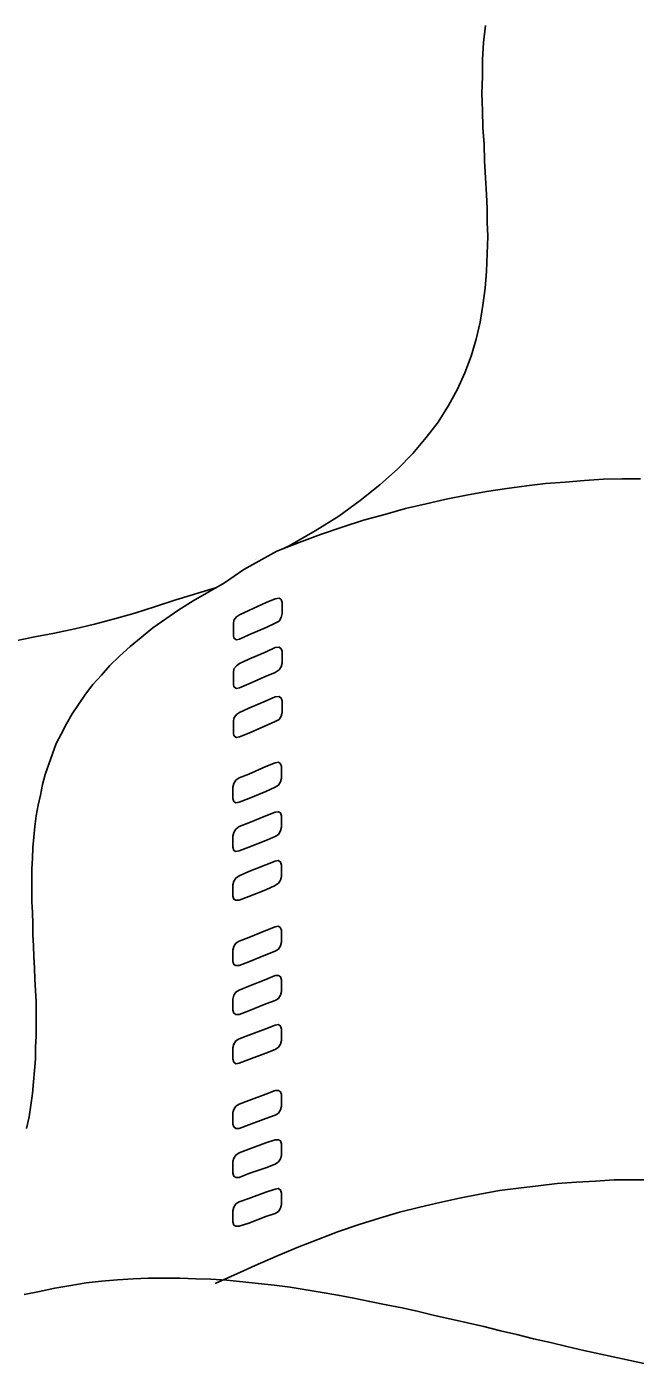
# Model space of a CAD drawing. Extents: x 638850 to 644908, y 297188 to 298900.
# Drawn here: x 639296.96 to 639314.66, y 297971.28 to 298010.22 of the extents above; entities that cross this region are included whole.
import ezdxf

# ---------------------------------------------------------------- set-up
doc = ezdxf.new("R2010")
doc.units = 0
doc.layers.add('16', color=7, linetype='Continuous')
doc.layers.add('2', color=7, linetype='Continuous')

msp = doc.modelspace()

# ---------------------------------------------------------------- linework, layer by layer
at = {"layer": '16'}
for points in [[(639304.193, 297992.869), (639304.301, 297992.931), (639304.363, 297993.039), (639304.392, 297993.147), (639304.392, 297993.147), (639304.392, 297993.223), (639304.392, 297993.393), (639304.392, 297993.471), (639304.392, 297993.471), (639304.363, 297993.563), (639304.301, 297993.595), (639304.193, 297993.579), (639304.193, 297993.579), (639303.928, 297993.471), (639303.42, 297993.239), (639303.156, 297993.115), (639303.156, 297993.115), (639303.064, 297993.053), (639302.988, 297992.961), (639302.972, 297992.853), (639302.972, 297992.853), (639302.972, 297992.761), (639302.972, 297992.607), (639302.972, 297992.513), (639302.972, 297992.513), (639302.988, 297992.437), (639303.064, 297992.388), (639303.156, 297992.405), (639303.156, 297992.405), (639303.42, 297992.529), (639303.928, 297992.745), (639304.193, 297992.869), (639304.193, 297992.869), (639304.193, 297992.869)], [(639304.193, 297991.433), (639304.301, 297991.508), (639304.363, 297991.603), (639304.392, 297991.711), (639304.392, 297991.711), (639304.392, 297991.802), (639304.392, 297991.956), (639304.392, 297992.051), (639304.392, 297992.051), (639304.363, 297992.126), (639304.301, 297992.172), (639304.193, 297992.159), (639304.193, 297992.159), (639303.928, 297992.035), (639303.42, 297991.819), (639303.156, 297991.694), (639303.156, 297991.694), (639303.064, 297991.632), (639302.988, 297991.541), (639302.972, 297991.433), (639302.972, 297991.433), (639302.972, 297991.338), (639302.972, 297991.184), (639302.972, 297991.092), (639302.972, 297991.092), (639302.988, 297991.014), (639303.064, 297990.968), (639303.156, 297990.984), (639303.156, 297990.984), (639303.42, 297991.109), (639303.928, 297991.325), (639304.193, 297991.433), (639304.193, 297991.433), (639304.193, 297991.433)], [(639304.193, 297990.012), (639304.301, 297990.072), (639304.363, 297990.166), (639304.392, 297990.274), (639304.392, 297990.274), (639304.392, 297990.366), (639304.392, 297990.52), (639304.392, 297990.614), (639304.392, 297990.614), (639304.363, 297990.69), (639304.301, 297990.736), (639304.193, 297990.722), (639304.193, 297990.722), (639303.928, 297990.614), (639303.42, 297990.398), (639303.156, 297990.274), (639303.156, 297990.274), (639303.064, 297990.212), (639302.988, 297990.104), (639302.972, 297990.012), (639302.972, 297990.012), (639302.972, 297989.918), (639302.972, 297989.764), (639302.972, 297989.672), (639302.972, 297989.672), (639302.988, 297989.594), (639303.064, 297989.548), (639303.156, 297989.564), (639303.156, 297989.564), (639303.42, 297989.672), (639303.928, 297989.888), (639304.193, 297990.012), (639304.193, 297990.012), (639304.193, 297990.012)], [(639304.193, 297988.095), (639304.284, 297988.157), (639304.346, 297988.249), (639304.376, 297988.36), (639304.376, 297988.36), (639304.376, 297988.452), (639304.376, 297988.606), (639304.376, 297988.697), (639304.376, 297988.697), (639304.346, 297988.776), (639304.284, 297988.822), (639304.193, 297988.805), (639304.193, 297988.805), (639303.914, 297988.697), (639303.42, 297988.481), (639303.142, 297988.373), (639303.142, 297988.373), (639303.048, 297988.298), (639302.988, 297988.203), (639302.956, 297988.095), (639302.956, 297988.095), (639302.956, 297988.02), (639302.956, 297987.85), (639302.956, 297987.771), (639302.956, 297987.771), (639302.988, 297987.68), (639303.048, 297987.647), (639303.142, 297987.663), (639303.142, 297987.663), (639303.42, 297987.771), (639303.914, 297987.974), (639304.193, 297988.095), (639304.193, 297988.095), (639304.193, 297988.095)], [(639304.193, 297986.659), (639304.284, 297986.721), (639304.346, 297986.829), (639304.376, 297986.937), (639304.376, 297986.937), (639304.376, 297987.015), (639304.376, 297987.185), (639304.376, 297987.261), (639304.376, 297987.261), (639304.346, 297987.356), (639304.284, 297987.385), (639304.193, 297987.369), (639304.193, 297987.369), (639303.914, 297987.261), (639303.42, 297987.061), (639303.142, 297986.953), (639303.142, 297986.953), (639303.048, 297986.875), (639302.988, 297986.783), (639302.956, 297986.675), (639302.956, 297986.675), (639302.956, 297986.597), (639302.956, 297986.429), (639302.956, 297986.351), (639302.956, 297986.351), (639302.988, 297986.259), (639303.048, 297986.227), (639303.142, 297986.243), (639303.142, 297986.243), (639303.42, 297986.351), (639303.914, 297986.551), (639304.193, 297986.659), (639304.193, 297986.659), (639304.193, 297986.659)], [(639304.193, 297985.239), (639304.284, 297985.301), (639304.346, 297985.393), (639304.376, 297985.501), (639304.376, 297985.501), (639304.376, 297985.579), (639304.376, 297985.749), (639304.376, 297985.825), (639304.376, 297985.825), (639304.346, 297985.919), (639304.284, 297985.965), (639304.193, 297985.949), (639304.193, 297985.949), (639303.914, 297985.841), (639303.42, 297985.641), (639303.142, 297985.517), (639303.142, 297985.517), (639303.048, 297985.455), (639302.988, 297985.363), (639302.956, 297985.255), (639302.956, 297985.255), (639302.956, 297985.177), (639302.956, 297985.007), (639302.956, 297984.931), (639302.956, 297984.931), (639302.988, 297984.836), (639303.048, 297984.807), (639303.142, 297984.807), (639303.142, 297984.807), (639303.42, 297984.915), (639303.914, 297985.115), (639304.193, 297985.239), (639304.193, 297985.239), (639304.193, 297985.239)], [(639304.193, 297983.324), (639304.284, 297983.387), (639304.346, 297983.478), (639304.376, 297983.586), (639304.376, 297983.586), (639304.376, 297983.678), (639304.376, 297983.835), (639304.376, 297983.927), (639304.376, 297983.927), (639304.346, 297984.005), (639304.284, 297984.051), (639304.193, 297984.035), (639304.193, 297984.035), (639303.914, 297983.927), (639303.42, 297983.727), (639303.142, 297983.619), (639303.142, 297983.619), (639303.048, 297983.557), (639302.988, 297983.462), (639302.956, 297983.354), (639302.956, 297983.354), (639302.956, 297983.279), (639302.956, 297983.108), (639302.956, 297983.03), (639302.956, 297983.03), (639302.988, 297982.938), (639303.048, 297982.906), (639303.142, 297982.906), (639303.142, 297982.906), (639303.42, 297983.014), (639303.914, 297983.216), (639304.193, 297983.324), (639304.193, 297983.324), (639304.193, 297983.324)], [(639304.193, 297981.888), (639304.284, 297981.95), (639304.346, 297982.042), (639304.376, 297982.15), (639304.376, 297982.15), (639304.376, 297982.242), (639304.376, 297982.398), (639304.376, 297982.49), (639304.376, 297982.49), (639304.346, 297982.582), (639304.284, 297982.614), (639304.193, 297982.614), (639304.193, 297982.614), (639303.914, 297982.506), (639303.42, 297982.304), (639303.142, 297982.196), (639303.142, 297982.196), (639303.048, 297982.134), (639302.988, 297982.042), (639302.956, 297981.934), (639302.956, 297981.934), (639302.956, 297981.856), (639302.956, 297981.688), (639302.956, 297981.61), (639302.956, 297981.61), (639302.988, 297981.518), (639303.048, 297981.486), (639303.142, 297981.486), (639303.142, 297981.486), (639303.42, 297981.594), (639303.914, 297981.796), (639304.193, 297981.888), (639304.193, 297981.888), (639304.193, 297981.888)], [(639304.193, 297980.468), (639304.284, 297980.53), (639304.346, 297980.622), (639304.376, 297980.73), (639304.376, 297980.73), (639304.376, 297980.805), (639304.376, 297980.975), (639304.376, 297981.054), (639304.376, 297981.054), (639304.346, 297981.146), (639304.284, 297981.191), (639304.193, 297981.178), (639304.193, 297981.178), (639303.914, 297981.07), (639303.42, 297980.884), (639303.142, 297980.776), (639303.142, 297980.776), (639303.048, 297980.714), (639302.988, 297980.622), (639302.956, 297980.514), (639302.956, 297980.514), (639302.956, 297980.435), (639302.956, 297980.265), (639302.956, 297980.19), (639302.956, 297980.19), (639302.988, 297980.095), (639303.048, 297980.049), (639303.142, 297980.066), (639303.142, 297980.066), (639303.42, 297980.174), (639303.914, 297980.36), (639304.193, 297980.468), (639304.193, 297980.468), (639304.193, 297980.468)], [(639304.193, 297978.551), (639304.284, 297978.613), (639304.346, 297978.707), (639304.376, 297978.815), (639304.376, 297978.815), (639304.376, 297978.907), (639304.376, 297979.061), (639304.376, 297979.153), (639304.376, 297979.153), (639304.346, 297979.231), (639304.284, 297979.277), (639304.193, 297979.277), (639304.193, 297979.277), (639303.914, 297979.169), (639303.42, 297978.986), (639303.142, 297978.875), (639303.142, 297978.875), (639303.048, 297978.815), (639302.988, 297978.721), (639302.956, 297978.629), (639302.956, 297978.629), (639302.956, 297978.537), (639302.956, 297978.381), (639302.956, 297978.289), (639302.956, 297978.289), (639302.988, 297978.213), (639303.048, 297978.165), (639303.142, 297978.165), (639303.142, 297978.165), (639303.42, 297978.273), (639303.914, 297978.459), (639304.193, 297978.551), (639304.193, 297978.551), (639304.193, 297978.551)], [(639304.193, 297977.131), (639304.284, 297977.193), (639304.346, 297977.285), (639304.376, 297977.379), (639304.376, 297977.379), (639304.376, 297977.471), (639304.376, 297977.625), (639304.376, 297977.717), (639304.376, 297977.717), (639304.346, 297977.811), (639304.284, 297977.841), (639304.193, 297977.841), (639304.193, 297977.841), (639303.914, 297977.749), (639303.42, 297977.563), (639303.142, 297977.455), (639303.142, 297977.455), (639303.048, 297977.393), (639302.988, 297977.301), (639302.956, 297977.209), (639302.956, 297977.209), (639302.956, 297977.114), (639302.956, 297976.961), (639302.956, 297976.869), (639302.956, 297976.869), (639302.988, 297976.777), (639303.048, 297976.745), (639303.142, 297976.745), (639303.142, 297976.745), (639303.42, 297976.853), (639303.914, 297977.023), (639304.193, 297977.131), (639304.193, 297977.131), (639304.193, 297977.131)], [(639304.193, 297975.694), (639304.284, 297975.756), (639304.346, 297975.848), (639304.376, 297975.956), (639304.376, 297975.956), (639304.376, 297976.034), (639304.376, 297976.205), (639304.376, 297976.283), (639304.376, 297976.283), (639304.346, 297976.375), (639304.284, 297976.421), (639304.193, 297976.404), (639304.193, 297976.404), (639303.914, 297976.313), (639303.42, 297976.126), (639303.142, 297976.034), (639303.142, 297976.034), (639303.048, 297975.972), (639302.988, 297975.881), (639302.956, 297975.773), (639302.956, 297975.773), (639302.956, 297975.694), (639302.956, 297975.54), (639302.956, 297975.449), (639302.956, 297975.449), (639302.988, 297975.354), (639303.048, 297975.324), (639303.142, 297975.324), (639303.142, 297975.324), (639303.42, 297975.416), (639303.914, 297975.602), (639304.193, 297975.694), (639304.193, 297975.694), (639304.193, 297975.694)]]:
    msp.add_lwpolyline(points, dxfattribs=at)
at = {"layer": '2'}
for p, q in [((639311.497, 297996.869), (639310.927, 297996.79)), ((639312.052, 297996.93), (639311.497, 297996.869)), ((639312.626, 297996.977), (639312.052, 297996.93)), ((639313.182, 297997.024), (639312.626, 297996.977)), ((639313.735, 297997.056), (639313.182, 297997.024)), ((639314.278, 297997.071), (639313.735, 297997.056)), ((639314.818, 297997.071), (639314.278, 297997.071)), ((639309.163, 297996.482), (639308.578, 297996.345)), ((639309.753, 297996.592), (639309.163, 297996.482)), ((639310.338, 297996.698), (639309.753, 297996.592)), ((639310.927, 297996.79), (639310.338, 297996.698)), ((639307.975, 297996.205), (639307.375, 297996.034)), ((639308.578, 297996.345), (639307.975, 297996.205)), ((639306.756, 297995.863), (639306.137, 297995.665)), ((639307.375, 297996.034), (639306.756, 297995.863)), ((639305.505, 297995.449), (639304.886, 297995.22)), ((639306.137, 297995.665), (639305.505, 297995.449)), ((639304.238, 297994.968), (639303.277, 297994.431)), ((639304.886, 297995.22), (639304.238, 297994.968)), ((639303.608, 297994.709), (639303.608, 297994.709)), ((639303.737, 297994.539), (639303.737, 297994.539)), ((639303.277, 297994.431), (639302.718, 297994.044)), ((639302.255, 297993.783), (639301.807, 297993.52)), ((639302.718, 297994.044), (639302.255, 297993.783)), ((639301.807, 297993.52), (639301.391, 297993.256)), ((639301.004, 297992.993), (639300.635, 297992.732)), ((639301.391, 297993.256), (639301.004, 297992.993)), ((639299.158, 297992.668), (639299.158, 297992.668)), ((639300.635, 297992.732), (639300.293, 297992.453)), ((639299.969, 297992.192), (639299.66, 297991.913)), ((639300.293, 297992.453), (639299.969, 297992.192)), ((639299.66, 297991.913), (639299.381, 297991.636)), ((639299.381, 297991.636), (639299.136, 297991.357)), ((639298.889, 297991.081), (639298.673, 297990.802)), ((639299.136, 297991.357), (639298.889, 297991.081)), ((639298.673, 297990.802), (639298.47, 297990.507)), ((639298.286, 297990.23), (639298.115, 297989.938)), ((639298.47, 297990.507), (639298.286, 297990.23)), ((639298.115, 297989.938), (639297.962, 297989.643)), ((639297.962, 297989.643), (639297.822, 297989.366)), ((639297.714, 297989.071), (639297.606, 297988.763)), ((639297.822, 297989.366), (639297.714, 297989.071)), ((639297.606, 297988.763), (639297.498, 297988.468)), ((639297.498, 297988.468), (639297.422, 297988.178)), ((639297.422, 297988.178), (639297.359, 297987.868)), ((639297.298, 297987.575), (639297.235, 297987.265)), ((639297.359, 297987.868), (639297.298, 297987.575)), ((639297.235, 297987.265), (639297.203, 297986.954)), ((639297.203, 297986.954), (639297.174, 297986.646)), ((639297.14, 297986.338), (639297.127, 297986.027)), ((639297.174, 297986.646), (639297.14, 297986.338)), ((639297.127, 297986.027), (639297.111, 297985.721)), ((639297.111, 297985.721), (639297.111, 297985.397)), ((639297.111, 297985.397), (639297.111, 297985.087)), ((639297.111, 297985.087), (639297.111, 297984.763)), ((639297.111, 297984.763), (639297.127, 297984.454)), ((639297.127, 297984.454), (639297.14, 297984.13)), ((639297.14, 297984.13), (639297.14, 297983.806)), ((639297.14, 297983.806), (639297.156, 297983.482)), ((639297.156, 297983.482), (639297.174, 297983.158)), ((639297.174, 297983.158), (639297.19, 297982.832)), ((639297.19, 297982.832), (639297.203, 297982.508)), ((639297.203, 297982.508), (639297.219, 297982.184)), ((639297.219, 297982.184), (639297.235, 297981.86)), ((639297.235, 297981.86), (639297.235, 297981.518)), ((639297.235, 297981.518), (639297.235, 297981.194)), ((639297.235, 297981.194), (639297.235, 297980.857)), ((639297.235, 297980.857), (639297.219, 297980.53)), ((639297.219, 297980.53), (639297.219, 297980.191)), ((639297.219, 297980.191), (639297.19, 297979.853)), ((639297.19, 297979.853), (639297.156, 297979.529)), ((639297.156, 297979.529), (639297.127, 297979.187)), ((639297.127, 297979.187), (639297.082, 297978.85)), ((639297.082, 297978.85), (639297.035, 297978.508)), ((639297.035, 297978.508), (639296.958, 297978.168)), ((639312.392, 297976.563), (639312.95, 297976.608)), ((639312.95, 297976.608), (639313.506, 297976.637)), ((639313.506, 297976.637), (639314.046, 297976.671)), ((639314.046, 297976.671), (639314.602, 297976.671)), ((639314.602, 297976.671), (639315.142, 297976.671)), ((639309.553, 297976.144), (639310.138, 297976.252)), ((639310.138, 297976.252), (639310.711, 297976.36)), ((639310.711, 297976.36), (639311.267, 297976.434)), ((639311.267, 297976.434), (639311.836, 297976.497)), ((639311.836, 297976.497), (639312.392, 297976.563)), ((639307.807, 297975.728), (639308.392, 297975.881)), ((639308.392, 297975.881), (639308.981, 297976.018)), ((639308.981, 297976.018), (639309.553, 297976.144)), ((639306.632, 297975.37), (639307.219, 297975.555)), ((639307.219, 297975.555), (639307.807, 297975.728)), ((639305.431, 297974.938), (639306.029, 297975.172)), ((639306.029, 297975.172), (639306.632, 297975.37)), ((639304.207, 297974.445), (639304.825, 297974.706)), ((639304.825, 297974.706), (639305.431, 297974.938)), ((639303.608, 297974.18), (639304.207, 297974.445)), ((639302.447, 297973.656), (639303.264, 297974.029)), ((639303.264, 297974.029), (639303.608, 297974.18)), ((639303.608, 297974.18), (639303.608, 297974.18)), ((639303.737, 297974.012), (639303.737, 297974.012))]:
    msp.add_line(p, q, dxfattribs=at)
for points in [[(639310.309, 298010.259), (639310.246, 298009.764), (639310.214, 298009.269), (639310.214, 298008.778), (639310.201, 298008.283), (639310.214, 298007.788), (639310.23, 298007.293), (639310.264, 298006.798), (639310.277, 298006.321), (639310.309, 298005.826), (639310.338, 298005.347), (639310.338, 298005.347), (639310.354, 298004.931), (639310.354, 298004.528), (639310.372, 298004.13), (639310.372, 298004.13), (639310.354, 298003.619), (639310.338, 298003.108)], [(639310.338, 298003.108), (639310.292, 298002.613), (639310.23, 298002.119), (639310.154, 298001.625), (639310.03, 298001.131), (639309.89, 298000.637), (639309.706, 298000.159), (639309.49, 297999.678), (639309.225, 297999.2), (639308.934, 297998.723), (639308.577, 297998.274), (639308.191, 297997.81), (639307.743, 297997.348), (639307.235, 297996.9), (639306.663, 297996.436), (639306.045, 297995.987), (639305.351, 297995.555), (639304.592, 297995.123), (639304.454, 297995.051)], [(639302.452, 297993.895), (639301.296, 297993.551), (639300.711, 297993.351), (639300.108, 297993.164), (639299.519, 297992.993), (639298.934, 297992.84), (639298.364, 297992.703), (639297.775, 297992.579), (639297.203, 297992.471), (639296.634, 297992.359)], [(639315.143, 297971.278), (639314.648, 297971.386), (639314.153, 297971.497), (639313.66, 297971.605), (639313.165, 297971.71), (639312.672, 297971.821), (639312.193, 297971.944), (639311.7, 297972.05), (639311.221, 297972.174), (639310.742, 297972.282), (639310.262, 297972.406), (639309.783, 297972.514), (639309.304, 297972.622), (639308.827, 297972.73), (639308.361, 297972.838), (639307.884, 297972.946), (639307.421, 297973.038), (639306.941, 297973.132), (639306.478, 297973.225), (639306.012, 297973.319), (639305.551, 297973.396), (639305.087, 297973.47), (639304.626, 297973.549), (639304.16, 297973.612), (639303.697, 297973.657), (639303.251, 297973.706), (639302.786, 297973.751), (639302.322, 297973.78), (639301.877, 297973.796), (639301.413, 297973.814), (639300.963, 297973.814), (639300.502, 297973.814), (639300.054, 297973.796), (639299.606, 297973.767), (639299.141, 297973.72), (639298.693, 297973.672), (639298.245, 297973.594), (639297.784, 297973.517), (639297.336, 297973.425), (639296.886, 297973.333)]]:
    msp.add_lwpolyline(points, dxfattribs=at)

doc.saveas('drawing.dxf')
